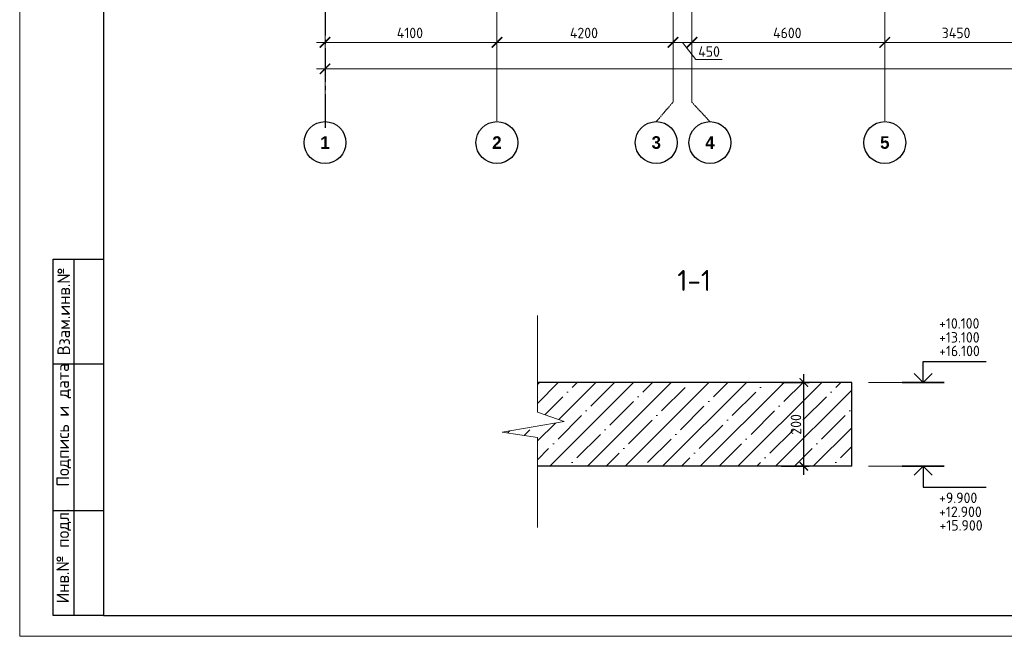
# Model space of a CAD drawing. Header units: millimetres. Extents: x -42044588 to 856694, y -806701 to 941911.
# Tile 859 of 1056: x -203199 to -179718, y -155306 to -140596. Entities that reach past the tile are written whole.
import ezdxf
from ezdxf.enums import TextEntityAlignment as Align

# ---------------------------------------------------------------- set-up
doc = ezdxf.new("R2010")
doc.units = ezdxf.units.MM
doc.linetypes.add('______5', pattern=[1100, 800, -100, 100, -100])
doc.linetypes.add('осевая', pattern=[50.8, 31.75, -6.35, 6.35, -6.35])
for name, color, linetype, lineweight in [('0 Фундамент', 5, 'Continuous', 30), ('A-ANNO-NOTE-1', 7, 'Continuous', 35), ('A-ANNO-NOTE-2', 7, 'Continuous', 18), ('G-ANNO-DIMS', 7, 'Continuous', 9), ('G-ANNO-DIMS-1', 7, 'Continuous', 18), ('Оси', 40, '______5', 18), ('РАЗМЕРЫ', 1, 'Continuous', 9), ('Текст', 7, 'Continuous', 25), ('Тонкая', 81, 'Continuous', 20), ('ТОНКИЕ', 7, 'Continuous', 9), ('Узлы', 7, 'Continuous', 0)]:
    doc.layers.add(name, color=color, linetype=linetype, lineweight=lineweight)
doc.layers.add('ТОЛСТЫЕ_ОСНОВНЫЕ', color=6, linetype='Continuous')
doc.styles.add('Century Gothic', font='GOTHIC.TTF')
doc.styles.add('GOST-2.304_Type-B', font='GOST_Common.ttf')
doc.styles.add('ISOCPEUR', font='GOST_Common.ttf', dxfattribs={"height": 450})
doc.styles.add('style1', font='GOST_Common.ttf', dxfattribs={"height": 500})
doc.dimstyles.new('СПДС', dxfattribs={"dimscale": 100, "dimtxt": 2.5, "dimasz": 2, "dimexe": 1.25, "dimexo": 0, "dimtad": 1, "dimdec": 0, "dimrnd": 5, "dimtxsty": 'GOST-2.304_Type-B', "dimblk": 'ARCHTICK', "dimcen": 2.5, "dimdle": 2, "dimclrd": 1, "dimclre": 1, "dimclrt": 1, "dimadec": 0, "dimazin": 2, "dimtfac": 0.75, "dimtdec": 0, "dimtmove": 1, "dimatfit": 3, "dimfxl": 0, "dimtolj": 1, "dimarcsym": 0})

# ---------------------------------------------------------------- blocks, each defined once
blk = doc.blocks.new('_ArchTick')
at = {"color": 0, "linetype": 'ByBlock', "const_width": 0.15}
blk.add_lwpolyline([(-0.5, -0.5), (0.5, 0.5)], dxfattribs=at)
blk = doc.blocks.new('*D6710')
at = {"color": 1, "lineweight": -2, "transparency": 16777216}
for p, q in [((-85705, -346670), (-85705, -346545)), ((-38905, -346670), (-38905, -346545)), ((-85905, -346670), (-38705, -346670))]:
    blk.add_line(p, q, dxfattribs=at)
at = {"layer": 'DEFPOINTS', "color": 0, "transparency": 16777216}
for p in [(-85705, -346670), (-38905, -346670), (-38905, -346670)]:
    blk.add_point(p, dxfattribs=at)
at = {"color": 1, "lineweight": -2, "transparency": 16777216, "xscale": 250, "yscale": 250, "zscale": 250, "rotation": 180}
blk.add_blockref('_ArchTick', (-85705, -346670), dxfattribs=at)
at = {"color": 1, "lineweight": -2, "transparency": 16777216, "xscale": 250, "yscale": 250, "zscale": 250}
blk.add_blockref('_ArchTick', (-38905, -346670), dxfattribs=at)
at = {"color": 1, "transparency": 16777216, "insert": (-67487, -346445), "char_height": 250, "width": 104166.67, "attachment_point": 5, "style": 'GOST-2.304_Type-B'}
blk.add_mtext('\\A1;46800', dxfattribs=at)
blk = doc.blocks.new('NSY101')
at = {"color": 0, "linetype": 'ByBlock', "lineweight": -2}
blk.add_circle((0, 0), 50, dxfattribs=at)
blk = doc.blocks.new('СЛОЖНЫЙ_ОБЪЕКТ_31')
at = {"layer": 'Оси', "color": 16, "linetype": 'Continuous', "lineweight": 25, "transparency": 33554687, "xscale": 9.999999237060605, "yscale": 9.999999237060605, "zscale": 9.999999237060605}
blk.add_blockref('NSY101', (8813, -43009), dxfattribs=at)
at = {"layer": 'Оси', "color": 16, "linetype": 'Continuous', "lineweight": 25, "transparency": 33554687, "insert": (8813, -43009), "char_height": 300, "width": 385, "attachment_point": 5, "style": 'Century Gothic'}
blk.add_mtext('\\A1;{\\fCentury Gothic|i0|b1;\\H300.000000;\\W1.000000;\\C16;2}\\P', dxfattribs=at)
blk = doc.blocks.new('СЛОЖНЫЙ_ОБЪЕКТ_32')
at = {"layer": 'Оси', "color": 16, "linetype": 'Continuous', "lineweight": 25, "transparency": 33554687, "xscale": 9.999999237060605, "yscale": 9.999999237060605, "zscale": 9.999999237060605}
blk.add_blockref('NSY101', (18063, -43009), dxfattribs=at)
at = {"layer": 'Оси', "color": 16, "linetype": 'Continuous', "lineweight": 25, "transparency": 33554687, "insert": (18063, -43009), "char_height": 300, "width": 385, "attachment_point": 5, "style": 'Century Gothic'}
blk.add_mtext('\\A1;{\\fCentury Gothic|i0|b1;\\H300.000000;\\W1.000000;\\C16;5}\\P', dxfattribs=at)
blk = doc.blocks.new('СЛОЖНЫЙ_ОБЪЕКТ_46')
at = {"layer": 'Оси', "color": 16, "linetype": 'Continuous', "lineweight": 25, "transparency": 33554687, "xscale": 9.999999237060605, "yscale": 9.999999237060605, "zscale": 9.999999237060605}
blk.add_blockref('NSY101', (5263, -43009), dxfattribs=at)
at = {"layer": 'Оси', "color": 16, "linetype": 'Continuous', "lineweight": 25, "transparency": 33554687, "insert": (5263, -43009), "char_height": 300, "width": 385, "attachment_point": 5, "style": 'Century Gothic'}
blk.add_mtext('\\A1;{\\fCentury Gothic|i0|b1;\\H300.000000;\\W1.000000;\\C16;1}\\P', dxfattribs=at)
blk = doc.blocks.new('СЛОЖНЫЙ_ОБЪЕКТ_48')
at = {"layer": 'Оси', "color": 16, "linetype": 'Continuous', "lineweight": 25, "transparency": 33554687, "xscale": 9.999999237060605, "yscale": 9.999999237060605, "zscale": 9.999999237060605}
blk.add_blockref('NSY101', (13893, -43009), dxfattribs=at)
at = {"layer": 'Оси', "color": 16, "linetype": 'Continuous', "lineweight": 25, "transparency": 33554687, "insert": (13893, -43009), "char_height": 300, "width": 385, "attachment_point": 5, "style": 'Century Gothic'}
blk.add_mtext('\\A1;{\\fCentury Gothic|i0|b1;\\H300.000000;\\W1.000000;\\C16;4}\\P', dxfattribs=at)
blk = doc.blocks.new('СЛОЖНЫЙ_ОБЪЕКТ_49')
at = {"layer": 'Оси', "color": 16, "linetype": 'Continuous', "lineweight": 25, "transparency": 33554687, "xscale": 9.999999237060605, "yscale": 9.999999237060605, "zscale": 9.999999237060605}
blk.add_blockref('NSY101', (12613, -43009), dxfattribs=at)
at = {"layer": 'Оси', "color": 16, "linetype": 'Continuous', "lineweight": 25, "transparency": 33554687, "insert": (12613, -43009), "char_height": 300, "width": 385, "attachment_point": 5, "style": 'Century Gothic'}
blk.add_mtext('\\A1;{\\fCentury Gothic|i0|b1;\\H300.000000;\\W1.000000;\\C16;3}\\P', dxfattribs=at)
blk = doc.blocks.new('*D6717')
at = {"color": 1, "lineweight": -2, "transparency": 16777216}
for p, q in [((-85905, -346039), (-81405, -346039)), ((-85705, -346039), (-85705, -345914)), ((-81605, -346039), (-81605, -345914))]:
    blk.add_line(p, q, dxfattribs=at)
at = {"layer": 'DEFPOINTS', "color": 0, "transparency": 16777216}
for p in [(-85705, -346039), (-81605, -346039), (-81605, -346039)]:
    blk.add_point(p, dxfattribs=at)
at = {"color": 1, "lineweight": -2, "transparency": 16777216, "xscale": 250, "yscale": 250, "zscale": 250, "rotation": 180}
blk.add_blockref('_ArchTick', (-85705, -346039), dxfattribs=at)
at = {"color": 1, "lineweight": -2, "transparency": 16777216, "xscale": 250, "yscale": 250, "zscale": 250}
blk.add_blockref('_ArchTick', (-81605, -346039), dxfattribs=at)
at = {"color": 1, "transparency": 16777216, "insert": (-83680, -345814), "char_height": 250, "width": 83333.33, "attachment_point": 5, "style": 'GOST-2.304_Type-B'}
blk.add_mtext('\\A1;4100', dxfattribs=at)
blk = doc.blocks.new('*D6718')
at = {"color": 1, "lineweight": -2, "transparency": 16777216}
for p, q in [((-81805, -346039), (-77205, -346039)), ((-81605, -346039), (-81605, -345914)), ((-77405, -346039), (-77405, -345914))]:
    blk.add_line(p, q, dxfattribs=at)
at = {"layer": 'DEFPOINTS', "color": 0, "transparency": 16777216}
for p in [(-81605, -346039), (-77405, -346039), (-77405, -346039)]:
    blk.add_point(p, dxfattribs=at)
at = {"color": 1, "lineweight": -2, "transparency": 16777216, "xscale": 250, "yscale": 250, "zscale": 250, "rotation": 180}
blk.add_blockref('_ArchTick', (-81605, -346039), dxfattribs=at)
at = {"color": 1, "lineweight": -2, "transparency": 16777216, "xscale": 250, "yscale": 250, "zscale": 250}
blk.add_blockref('_ArchTick', (-77405, -346039), dxfattribs=at)
at = {"color": 1, "transparency": 16777216, "insert": (-79530, -345814), "char_height": 250, "width": 83333.33, "attachment_point": 5, "style": 'GOST-2.304_Type-B'}
blk.add_mtext('\\A1;4200', dxfattribs=at)
blk = doc.blocks.new('*D6719')
at = {"color": 1, "lineweight": -2, "transparency": 16777216}
for p, q in [((-77155, -346039), (-72155, -346039)), ((-76955, -346039), (-76955, -345914)), ((-72355, -346039), (-72355, -345914))]:
    blk.add_line(p, q, dxfattribs=at)
at = {"layer": 'DEFPOINTS', "color": 0, "transparency": 16777216}
for p in [(-76955, -346039), (-72355, -346039), (-72355, -346039)]:
    blk.add_point(p, dxfattribs=at)
at = {"color": 1, "lineweight": -2, "transparency": 16777216, "xscale": 250, "yscale": 250, "zscale": 250, "rotation": 180}
blk.add_blockref('_ArchTick', (-76955, -346039), dxfattribs=at)
at = {"color": 1, "lineweight": -2, "transparency": 16777216, "xscale": 250, "yscale": 250, "zscale": 250}
blk.add_blockref('_ArchTick', (-72355, -346039), dxfattribs=at)
at = {"color": 1, "transparency": 16777216, "insert": (-74680, -345814), "char_height": 250, "width": 83333.33, "attachment_point": 5, "style": 'GOST-2.304_Type-B'}
blk.add_mtext('\\A1;4600', dxfattribs=at)
blk = doc.blocks.new('*D6720')
at = {"color": 1, "lineweight": -2, "transparency": 16777216}
for p, q in [((-72555, -346039), (-68705, -346039)), ((-72355, -346039), (-72355, -345914)), ((-68905, -346039), (-68905, -345914))]:
    blk.add_line(p, q, dxfattribs=at)
at = {"layer": 'DEFPOINTS', "color": 0, "transparency": 16777216}
for p in [(-72355, -346039), (-68905, -346039), (-68905, -346039)]:
    blk.add_point(p, dxfattribs=at)
at = {"color": 1, "lineweight": -2, "transparency": 16777216, "xscale": 250, "yscale": 250, "zscale": 250, "rotation": 180}
blk.add_blockref('_ArchTick', (-72355, -346039), dxfattribs=at)
at = {"color": 1, "lineweight": -2, "transparency": 16777216, "xscale": 250, "yscale": 250, "zscale": 250}
blk.add_blockref('_ArchTick', (-68905, -346039), dxfattribs=at)
at = {"color": 1, "transparency": 16777216, "insert": (-70655, -345814), "char_height": 250, "width": 83333.33, "attachment_point": 5, "style": 'GOST-2.304_Type-B'}
blk.add_mtext('\\A1;3450', dxfattribs=at)
blk = doc.blocks.new('*D6729')
at = {"color": 1, "lineweight": -2, "transparency": 16777216}
for p, q in [((-76755, -346039), (-77605, -346039)), ((-77405, -345914), (-77405, -346164)), ((-77180, -346039), (-76858, -346445)), ((-76955, -345976), (-76955, -346164)), ((-76858, -346445), (-76233, -346445))]:
    blk.add_line(p, q, dxfattribs=at)
at = {"layer": 'DEFPOINTS', "color": 0, "transparency": 16777216}
for p in [(-77405, -345914), (-77405, -346039), (-76955, -345976)]:
    blk.add_point(p, dxfattribs=at)
at = {"color": 1, "lineweight": -2, "transparency": 16777216, "xscale": 250, "yscale": 250, "zscale": 250, "rotation": 180}
blk.add_blockref('_ArchTick', (-77405, -346039), dxfattribs=at)
at = {"color": 1, "lineweight": -2, "transparency": 16777216, "xscale": 250, "yscale": 250, "zscale": 250}
blk.add_blockref('_ArchTick', (-76955, -346039), dxfattribs=at)
at = {"color": 1, "transparency": 16777216, "insert": (-76545, -346258), "char_height": 250, "attachment_point": 5, "style": 'GOST-2.304_Type-B'}
blk.add_mtext('\\A1;450', dxfattribs=at)
blk = doc.blocks.new('*U6686')
at = {"layer": 'ТОЛСТЫЕ_ОСНОВНЫЕ'}
for p, q in [((8, 5), (8, 90)), ((8, 90), (20, 90)), ((13, 5), (13, 90)), ((8, 65), (20, 65)), ((8, 30), (20, 30)), ((20, 5), (8, 5))]:
    blk.add_line(p, q, dxfattribs=at)
at = {"layer": 'ТОЛСТЫЕ_ОСНОВНЫЕ', "color": 6}
blk.add_lwpolyline([(20, 5), (886, 5), (886, 415), (20, 415)], close=True, dxfattribs=at)
at = {"layer": 'ТОНКИЕ'}
blk.add_lwpolyline([(0, 0), (891, 0), (891, 420), (0, 420)], close=True, dxfattribs=at)
at = {"layer": 'Текст', "style": 'style1'}
for s, p in [('Взам.инв.№', (10.5, 77.5)), ('Подпись и дата', (10.5, 50.41)), ('Инв.№ подл.', (10.5, 19.18))]:
    blk.add_text(s, height=3, rotation=90, dxfattribs=at).set_placement(p, align=Align.MIDDLE)
blk = doc.blocks.new('Высотные отметки - Вверх-711287-Разрез 3-3')
at = {"layer": '0 Фундамент'}
for p, q in [((13237, 8150), (14737, 8150)), ((13237, 7650), (13237, 8150))]:
    blk.add_line(p, q, dxfattribs=at)
at = {"layer": 'A-ANNO-NOTE-1'}
blk.add_line((12737, 7650), (13737, 7650), dxfattribs=at)
at = {"layer": 'A-ANNO-NOTE-2'}
for q in [(13025, 7862), (13449, 7862)]:
    blk.add_line((13237, 7650), q, dxfattribs=at)
blk = doc.blocks.new('*D1235')
at = {"layer": 'DEFPOINTS', "color": 0, "transparency": 16777216}
for p in [(-185032, -149250), (-184499, -149250), (-185032, -151250)]:
    blk.add_point(p, dxfattribs=at)
at = {"layer": 'РАЗМЕРЫ', "color": 1, "lineweight": -2, "transparency": 16777216}
for p, q in [((-184499, -151450), (-184499, -149050)), ((-185032, -149250), (-184374, -149250)), ((-185032, -151250), (-184374, -151250))]:
    blk.add_line(p, q, dxfattribs=at)
at = {"layer": 'РАЗМЕРЫ', "color": 1, "lineweight": -2, "transparency": 16777216, "xscale": 200, "yscale": 200, "zscale": 200}
for p, rotation in [((-184499, -149250), 90), ((-184499, -151250), 270)]:
    blk.add_blockref('_ArchTick', p, dxfattribs=dict(at, rotation=rotation))
at = {"layer": 'РАЗМЕРЫ', "color": 1, "lineweight": 0, "transparency": 16777216, "insert": (-184687, -150250), "char_height": 250, "attachment_point": 5, "rotation": 90, "style": 'GOST-2.304_Type-B'}
blk.add_mtext('\\A1;200', dxfattribs=at)
blk = doc.blocks.new('оси блок 2')
at = {"layer": 'Оси', "color": 16, "linetype": 'осевая', "lineweight": 0, "ltscale": 0.25, "transparency": 33554687}
for p, q in [((-85704.7, -322543), (-85704.7, -347930)), ((-81604.7, -322543), (-81604.7, -347914.1)), ((-72354.7, -322543), (-72354.7, -347914.1)), ((-77404.7, -323084.4), (-77404.7, -347462.5)), ((-76954.7, -323084.4), (-76954.7, -347468.4))]:
    blk.add_line(p, q, dxfattribs=at)
at = {"layer": 'Оси', "color": 16, "linetype": 'осевая', "lineweight": 0, "transparency": 33554687}
for p, q in [((-77805.3, -347930), (-77404.7, -347462.5)), ((-76525.3, -347930), (-76954.7, -347468.4))]:
    blk.add_line(p, q, dxfattribs=at)
at = {"layer": 'Оси', "color": 16, "linetype": 'Continuous', "lineweight": 25, "transparency": 33554687}
for name, p in [('СЛОЖНЫЙ_ОБЪЕКТ_46', (-90967.7, -305420.5)), ('СЛОЖНЫЙ_ОБЪЕКТ_31', (-90418.2, -305420.5)), ('СЛОЖНЫЙ_ОБЪЕКТ_49', (-90418.2, -305420.5)), ('СЛОЖНЫЙ_ОБЪЕКТ_48', (-90418.2, -305420.5)), ('СЛОЖНЫЙ_ОБЪЕКТ_32', (-90418.2, -305420.5))]:
    blk.add_blockref(name, p, dxfattribs=at)
for base, p1, p2, picture, middle in [((-81604.7, -346038.9), (-85704.7, -346038.9), (-81604.7, -346038.9), '*D6717', (-83679.9, -346038.9)), ((-77404.7, -346038.9), (-81604.7, -346038.9), (-77404.7, -346038.9), '*D6718', (-79529.9, -346038.9)), ((-72354.7, -346038.9), (-76954.7, -346038.9), (-72354.7, -346038.9), '*D6719', (-74679.9, -346038.9)), ((-68904.7, -346038.9), (-72354.7, -346038.9), (-68904.7, -346038.9), '*D6720', (-70654.9, -346038.9)), ((-38904.7, -346670.2), (-85704.7, -346670.2), (-38904.7, -346670.2), '*D6710', (-67487.3, -346670.2))]:
    dim = blk.add_linear_dim(base=base, p1=p1, p2=p2, dimstyle='СПДС', override={"dimgap": 1})
    dim.commit()
    dim.dimension.update_dxf_attribs({"geometry": picture, "text_midpoint": middle, "dimtype": 160})
dim = blk.add_linear_dim(base=(-77404.7, -346038.9), p1=(-76954.7, -345976.4), p2=(-77404.7, -345913.9), dimstyle='СПДС')
dim.commit()
dim.dimension.update_dxf_attribs({"geometry": '*D6729', "text_midpoint": (-76795.1, -346445.2), "dimtype": 160})

msp = doc.modelspace()

# ---------------------------------------------------------------- hatches: boundary and pattern name
at = {"layer": 'РАЗМЕРЫ', "transparency": 33554648}
h = msp.add_hatch(dxfattribs=at)
h.set_pattern_fill('ANSI35', color=1, scale=100)
h.set_pattern_definition([(45, (20.4, 293471.2), (-449.0128, 449.0128), []), (45, (469.4, 293471.2), (-449.0128, 449.0128), [793.75, -158.75, 0, -158.75])])
h.paths.add_polyline_path([(-183353.803, -149250.241), (-190853.803, -149250.241), (-190853.803, -149955.523), (-190215.232, -150181.527), (-191695.013, -150434.121), (-190853.803, -150565.589), (-190853.803, -151250.241), (-183353.803, -151250.241)])

# ---------------------------------------------------------------- linework, layer by layer
at = {"layer": 'Оси', "color": 16, "linetype": '______5', "lineweight": 25, "transparency": 33554687}
msp.add_line((-195918.038, -119276.235), (-195918.038, -143266.235), dxfattribs=at)
at = {"layer": 'РАЗМЕРЫ', "lineweight": 30}
for p, q in [((-183353.803, -149250.241), (-190853.803, -149250.241)), ((-183353.803, -151250.241), (-183353.803, -149250.241)), ((-183353.803, -151250.241), (-190853.803, -151250.241))]:
    msp.add_line(p, q, dxfattribs=at)
at = {"layer": 'РАЗМЕРЫ'}
for p, q in [((-181221.225, -149250.241), (-182957.969, -149250.241)), ((-181221.225, -151250.241), (-182957.969, -151250.241))]:
    msp.add_line(p, q, dxfattribs=at)
at = {"layer": 'Тонкая', "color": 30, "linetype": 'ByBlock', "ltscale": 75}
msp.add_lwpolyline([(-190853.803, -152709.216), (-190853.803, -150565.589), (-191695.013, -150434.121), (-190215.232, -150181.527), (-190853.803, -149955.523), (-190853.803, -147649.935)], dxfattribs=at)

# ---------------------------------------------------------------- block references
at = {"xscale": 100, "yscale": 100, "zscale": 100}
msp.add_blockref('*U6686', (-203199.263, -155306.226), dxfattribs=at)
at = {"layer": 'G-ANNO-DIMS'}
msp.add_blockref('Высотные отметки - Вверх-711287-Разрез 3-3', (-194889.552, -156900.241), dxfattribs=at)
at = {"layer": 'G-ANNO-DIMS', "xscale": -1, "rotation": 180}
msp.add_blockref('Высотные отметки - Вверх-711287-Разрез 3-3', (-194889.552, -143600.241), dxfattribs=at)
at = {"layer": 'РАЗМЕРЫ'}
msp.add_blockref('оси блок 2', (-110213.32, 204901.809), dxfattribs=at)

# ---------------------------------------------------------------- texts
at = {"layer": 'G-ANNO-DIMS-1', "char_height": 250, "width": 1150.28263, "line_spacing_factor": 1.149209, "style": 'ISOCPEUR'}
for s, insert, attachment_point in [('+10.100', (-181273.564, -147715.879), 1), ('+13.100', (-181273.564, -148048.916), 1), ('+16.100', (-181273.564, -148373.627), 1), ('+9.900', (-181273.564, -152126.855), 7), ('+12.900', (-181273.564, -152460.34), 7), ('+15.900', (-181263.831, -152784.692), 7)]:
    msp.add_mtext(s, dxfattribs=dict(at, insert=insert, attachment_point=attachment_point))
at = {"layer": 'Узлы', "color": 80, "linetype": 'Continuous', "lineweight": 0, "style": 'GOST-2.304_Type-B'}
msp.add_text('1-1', height=500, dxfattribs=at).set_placement((-187515.397, -147067.098))

# ---------------------------------------------------------------- dimensions: what is measured, and where the dimension line sits
at = {"layer": 'РАЗМЕРЫ', "lineweight": 0}
dim = msp.add_linear_dim(base=(-184499.247, -149250.241), p1=(-185031.524, -151250.241), p2=(-185031.524, -149250.241), angle=90, dimstyle='СПДС', override={"dimlfac": 0.1, "dimrnd": 5}, dxfattribs=at)
dim.commit()
dim.dimension.update_dxf_attribs({"geometry": '*D1235', "text_midpoint": (-184686.747, -150250.241)})

doc.saveas('drawing.dxf')
